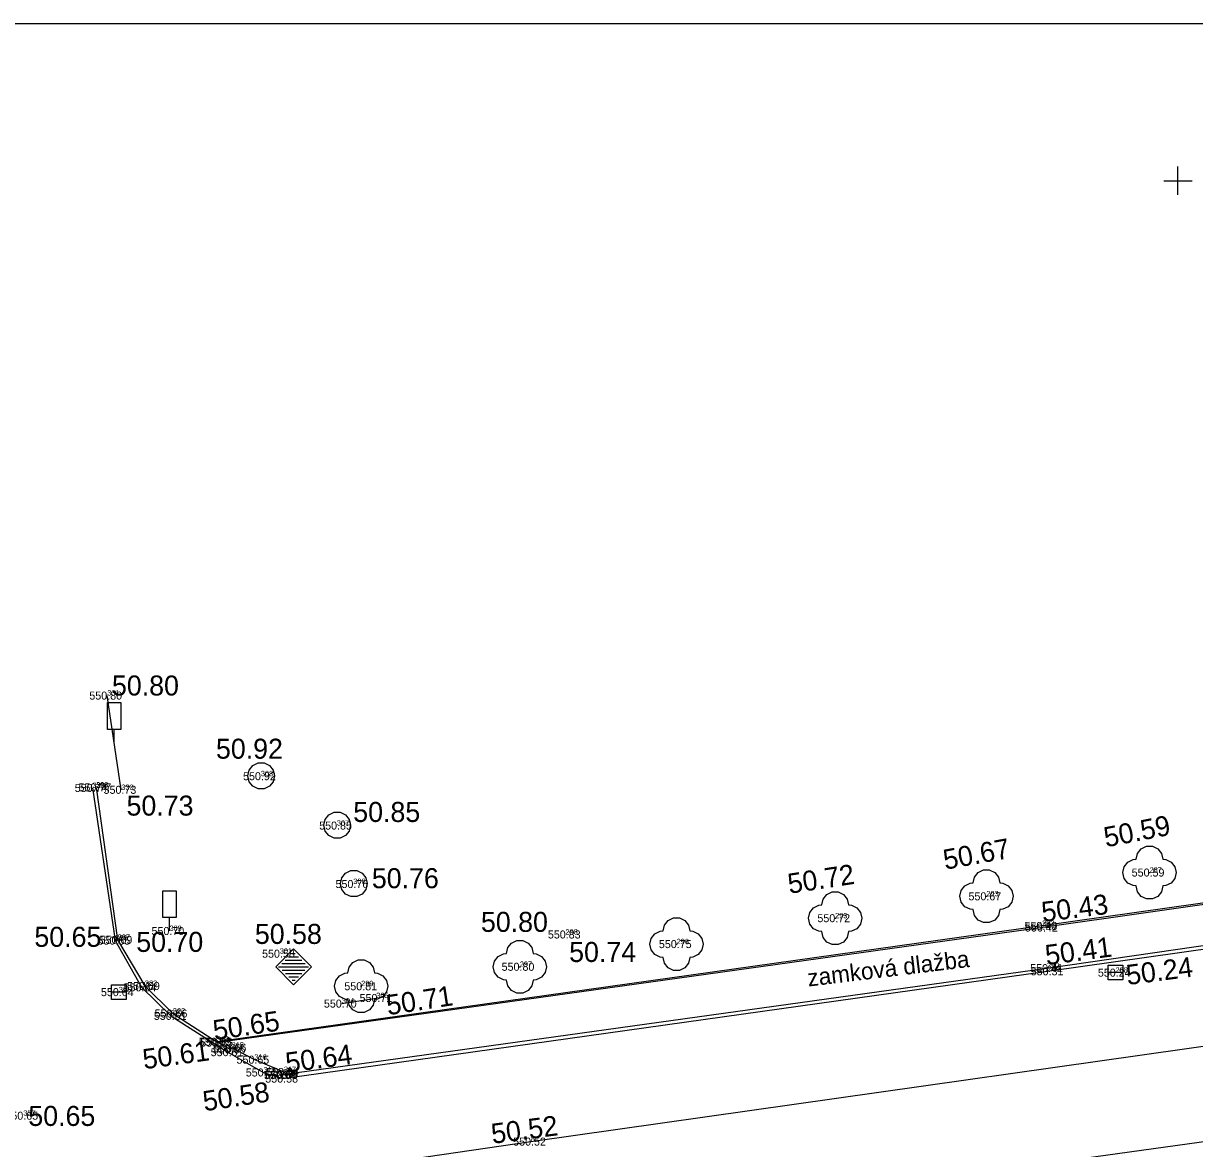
# Model space of a CAD drawing. Extents: x -866693 to -866303, y -1041966 to -1040244.
# Drawn here: x -866593.26 to -866549.38, y -1040286.26 to -1040244.11 of the extents above; entities that cross this region are included whole.
import ezdxf

# ---------------------------------------------------------------- set-up
doc = ezdxf.new("R2010")
doc.units = 0
for name, color, linetype in [('1 hrana zpevněné komunikace-plocha', 7, 'Continuous'), ('3 osa komunikace', 7, 'Continuous'), ('41 tyčový znak _informační tabule', 7, 'Continuous'), ('5 obrubník nahoře (chodník)', 7, 'Continuous'), ('52 šachta bez rozlišení', 7, 'Continuous'), ('55 uliční vpust', 7, 'Continuous'), ('60 strom bez rozlišení', 7, 'Continuous'), ('62 lavička', 7, 'Continuous'), ('80 šachta hranatá', 7, 'Continuous'), ('82 informační tabule', 7, 'Continuous'), ('Bod', 7, 'Continuous'), ('Formát', 7, 'Continuous'), ('Nadmořská výška', 7, 'Continuous'), ('Nadmořská výška_tisk', 7, 'Continuous'), ('popisy', 7, 'Continuous'), ('Síť křížek', 7, 'Continuous'), ('Číslo bodu', 7, 'Continuous')]:
    doc.layers.add(name, color=color, linetype=linetype)

msp = doc.modelspace()

# ---------------------------------------------------------------- linework, layer by layer
at = {"layer": '1 hrana zpevněné komunikace-plocha'}
for points in [[(-866590.681, -1040272.749), (-866589.824, -1040278.466), (-866588.841, -1040280.218), (-866587.74, -1040281.286), (-866585.611, -1040282.645), (-866584.266, -1040283.409), (-866583.54, -1040283.636), (-866554.885, -1040279.617), (-866534.75, -1040276.762), (-866531.387, -1040274.678), (-866529.852, -1040273.314), (-866528.344, -1040271.332), (-866527.654, -1040270.035), (-866526.951, -1040267.891), (-866526.733, -1040266.312), (-866526.719, -1040263.834), (-866527.193, -1040260.54), (-866527.813, -1040259.284), (-866528.514, -1040258.464), (-866529.008, -1040258.1), (-866532.013, -1040257.633)], [(-866528.601, -1040264.235), (-866528.657, -1040266.47), (-866528.946, -1040267.672), (-866529.432, -1040269.259), (-866530.124, -1040270.49), (-866531.357, -1040272.107), (-866532.525, -1040273.142), (-866535.24, -1040275.162), (-866555.066, -1040277.979), (-866585.968, -1040282.287)], [(-866503.553, -1040279.722), (-866523.034, -1040282.41), (-866541.374, -1040284.946), (-866561.808, -1040287.782), (-866574.398, -1040289.556), (-866602.398, -1040293.439), (-866619.972, -1040295.863), (-866638.769, -1040298.486), (-866650.196, -1040300.008), (-866657.766, -1040301.183), (-866663.405, -1040303.497), (-866666.7, -1040305.877), (-866670.718, -1040310.555), (-866673.161, -1040315.92), (-866674.075, -1040319.269), (-866673.907, -1040325.701)]]:
    msp.add_lwpolyline(points, dxfattribs=at)
at = {"layer": '3 osa komunikace'}
msp.add_lwpolyline([(-866675.016, -1040299.403), (-866658.944, -1040297.823), (-866639.253, -1040295.089), (-866620.168, -1040292.742), (-866603.167, -1040290.212), (-866574.251, -1040285.999), (-866539.891, -1040281.121), (-866503.725, -1040276.174)], dxfattribs=at)
at = {"layer": '41 tyčový znak _informační tabule'}
msp.add_line((-866589.598, -1040272.823), (-866590.123, -1040269.287), dxfattribs=at)
at = {"layer": '5 obrubník nahoře (chodník)'}
for p, q in [((-866585.5, -1040282.546), (-866585.57, -1040282.669)), ((-866583.541, -1040283.491), (-866583.586, -1040283.621))]:
    msp.add_line(p, q, dxfattribs=at)
for points in [[(-866530.39, -1040259.652), (-866529.464, -1040260.234), (-866528.951, -1040261.821), (-866528.674, -1040264.258), (-866528.754, -1040266.46), (-866529.003, -1040267.663), (-866529.475, -1040269.214), (-866530.2, -1040270.448), (-866531.497, -1040272.056), (-866532.525, -1040273.092), (-866535.285, -1040275.113), (-866555.09, -1040277.917), (-866586.018, -1040282.259)], [(-866590.542, -1040272.732), (-866589.736, -1040278.44), (-866588.712, -1040280.166), (-866587.665, -1040281.201), (-866586.018, -1040282.259), (-866585.968, -1040282.287), (-866585.5, -1040282.546), (-866585.464, -1040282.48), (-866584.611, -1040282.928), (-866583.504, -1040283.39), (-866583.541, -1040283.491), (-866554.91, -1040279.498), (-866534.762, -1040276.576), (-866531.591, -1040274.65)]]:
    msp.add_lwpolyline(points, dxfattribs=at)
at = {"layer": '52 šachta bez rozlišení'}
for p, q in [((-866584.853, -1040272.298), (-866584.803, -1040272.081)), ((-866584.803, -1040272.081), (-866584.665, -1040271.907)), ((-866584.665, -1040271.907), (-866584.464, -1040271.81)), ((-866584.464, -1040271.81), (-866584.241, -1040271.81)), ((-866584.241, -1040271.81), (-866584.041, -1040271.907)), ((-866584.041, -1040271.907), (-866583.902, -1040272.081)), ((-866583.902, -1040272.081), (-866583.853, -1040272.298)), ((-866584.803, -1040272.515), (-866584.853, -1040272.298)), ((-866584.665, -1040272.689), (-866584.803, -1040272.515)), ((-866583.902, -1040272.515), (-866584.041, -1040272.689)), ((-866583.853, -1040272.298), (-866583.902, -1040272.515)), ((-866584.464, -1040272.785), (-866584.665, -1040272.689)), ((-866584.241, -1040272.785), (-866584.464, -1040272.785)), ((-866584.041, -1040272.689), (-866584.241, -1040272.785)), ((-866581.954, -1040273.93), (-866581.816, -1040273.756)), ((-866581.816, -1040273.756), (-866581.615, -1040273.659)), ((-866581.615, -1040273.659), (-866581.392, -1040273.659)), ((-866581.392, -1040273.659), (-866581.192, -1040273.756)), ((-866581.192, -1040273.756), (-866581.053, -1040273.93)), ((-866582.004, -1040274.147), (-866581.954, -1040273.93)), ((-866581.954, -1040274.364), (-866582.004, -1040274.147)), ((-866581.053, -1040273.93), (-866581.004, -1040274.147)), ((-866581.004, -1040274.147), (-866581.053, -1040274.364)), ((-866581.816, -1040274.538), (-866581.954, -1040274.364)), ((-866581.615, -1040274.634), (-866581.816, -1040274.538)), ((-866581.392, -1040274.634), (-866581.615, -1040274.634)), ((-866581.192, -1040274.538), (-866581.392, -1040274.634)), ((-866581.053, -1040274.364), (-866581.192, -1040274.538)), ((-866581.339, -1040276.117), (-866581.201, -1040275.943)), ((-866581.201, -1040275.943), (-866581, -1040275.846)), ((-866581, -1040275.846), (-866580.777, -1040275.846)), ((-866580.777, -1040275.846), (-866580.577, -1040275.943)), ((-866580.577, -1040275.943), (-866580.438, -1040276.117)), ((-866581.389, -1040276.334), (-866581.339, -1040276.117)), ((-866581.339, -1040276.551), (-866581.389, -1040276.334)), ((-866580.438, -1040276.117), (-866580.389, -1040276.334)), ((-866580.389, -1040276.334), (-866580.438, -1040276.551)), ((-866581.201, -1040276.725), (-866581.339, -1040276.551)), ((-866581, -1040276.821), (-866581.201, -1040276.725)), ((-866580.777, -1040276.821), (-866581, -1040276.821)), ((-866580.577, -1040276.725), (-866580.777, -1040276.821)), ((-866580.438, -1040276.551), (-866580.577, -1040276.725))]:
    msp.add_line(p, q, dxfattribs=at)
at = {"layer": '55 uliční vpust'}
for points in [[(-866552.065, -1040279.67), (-866552.065, -1040279.945), (-866552.615, -1040279.945), (-866552.615, -1040279.395), (-866552.065, -1040279.395), (-866552.065, -1040279.67), (-866552.615, -1040279.67)], [(-866589.416, -1040280.404), (-866589.416, -1040280.679), (-866589.966, -1040280.679), (-866589.966, -1040280.129), (-866589.416, -1040280.129), (-866589.416, -1040280.404), (-866589.966, -1040280.404)]]:
    msp.add_lwpolyline(points, dxfattribs=at)
at = {"layer": '60 strom bez rozlišení'}
for points in [[(-866550.065, -1040275.923), (-866550.115, -1040276.14), (-866550.253, -1040276.314), (-866550.454, -1040276.41), (-866550.565, -1040276.423), (-866550.615, -1040276.64), (-866550.753, -1040276.814), (-866550.954, -1040276.91), (-866551.176, -1040276.91), (-866551.377, -1040276.814), (-866551.515, -1040276.64), (-866551.565, -1040276.423), (-866551.676, -1040276.41), (-866551.877, -1040276.314), (-866552.015, -1040276.14), (-866552.065, -1040275.923), (-866552.015, -1040275.706), (-866551.877, -1040275.532), (-866551.676, -1040275.436), (-866551.565, -1040275.423), (-866551.515, -1040275.206), (-866551.377, -1040275.032), (-866551.176, -1040274.936), (-866550.954, -1040274.936), (-866550.753, -1040275.032), (-866550.615, -1040275.206), (-866550.565, -1040275.423), (-866550.454, -1040275.436), (-866550.253, -1040275.532), (-866550.115, -1040275.706)], [(-866556.18, -1040276.81), (-866556.23, -1040277.027), (-866556.368, -1040277.201), (-866556.569, -1040277.297), (-866556.68, -1040277.31), (-866556.73, -1040277.527), (-866556.868, -1040277.701), (-866557.069, -1040277.797), (-866557.291, -1040277.797), (-866557.492, -1040277.701), (-866557.63, -1040277.527), (-866557.68, -1040277.31), (-866557.791, -1040277.297), (-866557.992, -1040277.201), (-866558.13, -1040277.027), (-866558.18, -1040276.81), (-866558.13, -1040276.593), (-866557.992, -1040276.419), (-866557.791, -1040276.323), (-866557.68, -1040276.31), (-866557.63, -1040276.093), (-866557.492, -1040275.919), (-866557.291, -1040275.823), (-866557.069, -1040275.823), (-866556.868, -1040275.919), (-866556.73, -1040276.093), (-866556.68, -1040276.31), (-866556.569, -1040276.323), (-866556.368, -1040276.419), (-866556.23, -1040276.593)], [(-866561.848, -1040277.633), (-866561.897, -1040277.85), (-866562.037, -1040278.024), (-866562.237, -1040278.121), (-866562.348, -1040278.133), (-866562.397, -1040278.35), (-866562.537, -1040278.524), (-866562.737, -1040278.621), (-866562.959, -1040278.621), (-866563.16, -1040278.524), (-866563.299, -1040278.35), (-866563.348, -1040278.133), (-866563.459, -1040278.121), (-866563.66, -1040278.024), (-866563.799, -1040277.85), (-866563.848, -1040277.633), (-866563.799, -1040277.416), (-866563.66, -1040277.242), (-866563.459, -1040277.145), (-866563.348, -1040277.133), (-866563.299, -1040276.916), (-866563.16, -1040276.742), (-866562.959, -1040276.645), (-866562.737, -1040276.645), (-866562.537, -1040276.742), (-866562.397, -1040276.916), (-866562.348, -1040277.133), (-866562.237, -1040277.145), (-866562.037, -1040277.242), (-866561.897, -1040277.416)], [(-866567.788, -1040278.602), (-866567.838, -1040278.819), (-866567.976, -1040278.993), (-866568.177, -1040279.09), (-866568.288, -1040279.102), (-866568.338, -1040279.319), (-866568.476, -1040279.493), (-866568.677, -1040279.59), (-866568.899, -1040279.59), (-866569.1, -1040279.493), (-866569.238, -1040279.319), (-866569.288, -1040279.102), (-866569.399, -1040279.09), (-866569.6, -1040278.993), (-866569.738, -1040278.819), (-866569.788, -1040278.602), (-866569.738, -1040278.385), (-866569.6, -1040278.211), (-866569.399, -1040278.115), (-866569.288, -1040278.102), (-866569.238, -1040277.885), (-866569.1, -1040277.711), (-866568.899, -1040277.615), (-866568.677, -1040277.615), (-866568.476, -1040277.711), (-866568.338, -1040277.885), (-866568.288, -1040278.102), (-866568.177, -1040278.115), (-866567.976, -1040278.211), (-866567.838, -1040278.385)], [(-866573.665, -1040279.451), (-866573.715, -1040279.668), (-866573.853, -1040279.842), (-866574.054, -1040279.939), (-866574.165, -1040279.951), (-866574.215, -1040280.168), (-866574.353, -1040280.342), (-866574.554, -1040280.439), (-866574.776, -1040280.439), (-866574.976, -1040280.342), (-866575.116, -1040280.168), (-866575.165, -1040279.951), (-866575.276, -1040279.939), (-866575.476, -1040279.842), (-866575.616, -1040279.668), (-866575.665, -1040279.451), (-866575.616, -1040279.234), (-866575.476, -1040279.06), (-866575.276, -1040278.964), (-866575.165, -1040278.951), (-866575.116, -1040278.734), (-866574.976, -1040278.56), (-866574.776, -1040278.464), (-866574.554, -1040278.464), (-866574.353, -1040278.56), (-866574.215, -1040278.734), (-866574.165, -1040278.951), (-866574.054, -1040278.964), (-866573.853, -1040279.06), (-866573.715, -1040279.234)], [(-866579.608, -1040280.176), (-866579.657, -1040280.393), (-866579.797, -1040280.567), (-866579.997, -1040280.664), (-866580.108, -1040280.676), (-866580.157, -1040280.893), (-866580.297, -1040281.067), (-866580.497, -1040281.164), (-866580.719, -1040281.164), (-866580.919, -1040281.067), (-866581.059, -1040280.893), (-866581.108, -1040280.676), (-866581.219, -1040280.664), (-866581.419, -1040280.567), (-866581.559, -1040280.393), (-866581.608, -1040280.176), (-866581.559, -1040279.959), (-866581.419, -1040279.785), (-866581.219, -1040279.689), (-866581.108, -1040279.676), (-866581.059, -1040279.459), (-866580.919, -1040279.285), (-866580.719, -1040279.189), (-866580.497, -1040279.189), (-866580.297, -1040279.285), (-866580.157, -1040279.459), (-866580.108, -1040279.676), (-866579.997, -1040279.689), (-866579.797, -1040279.785), (-866579.657, -1040279.959)]]:
    msp.add_lwpolyline(points, close=True, dxfattribs=at)
for points in [[(-866551.09, -1040275.923), (-866551.065, -1040275.923), (-866551.04, -1040275.923)], [(-866557.205, -1040276.81), (-866557.18, -1040276.81), (-866557.155, -1040276.81)], [(-866562.873, -1040277.633), (-866562.848, -1040277.633), (-866562.823, -1040277.633)], [(-866568.813, -1040278.602), (-866568.788, -1040278.602), (-866568.763, -1040278.602)], [(-866574.69, -1040279.451), (-866574.665, -1040279.451), (-866574.64, -1040279.451)], [(-866580.633, -1040280.176), (-866580.608, -1040280.176), (-866580.583, -1040280.176)]]:
    msp.add_lwpolyline(points, dxfattribs=at)
at = {"layer": '62 lavička'}
msp.add_line((-866581.333, -1040280.826), (-866580.041, -1040280.621), dxfattribs=at)
at = {"layer": '80 šachta hranatá'}
for p, q in [((-866583.811, -1040279.451), (-866583.144, -1040278.783)), ((-866583.331, -1040279.082), (-866582.955, -1040279.082)), ((-866583.206, -1040278.958), (-866583.081, -1040278.958)), ((-866583.144, -1040278.783), (-866582.472, -1040279.451)), ((-866583.14, -1040280.121), (-866583.811, -1040279.451)), ((-866583.706, -1040279.457), (-866582.578, -1040279.457)), ((-866583.581, -1040279.332), (-866582.704, -1040279.332)), ((-866583.569, -1040279.582), (-866582.714, -1040279.582)), ((-866583.456, -1040279.207), (-866582.829, -1040279.207)), ((-866582.472, -1040279.451), (-866583.14, -1040280.121)), ((-866583.444, -1040279.707), (-866582.838, -1040279.707)), ((-866583.319, -1040279.832), (-866582.962, -1040279.832)), ((-866583.194, -1040279.956), (-866583.087, -1040279.956))]:
    msp.add_line(p, q, dxfattribs=at)
at = {"layer": '82 informační tabule'}
for points in [[(-866589.861, -1040271.055), (-866589.861, -1040270.555), (-866590.111, -1040270.555), (-866590.111, -1040269.555), (-866589.611, -1040269.555), (-866589.611, -1040270.555), (-866589.861, -1040270.555)], [(-866587.792, -1040278.106), (-866587.792, -1040277.606), (-866588.042, -1040277.606), (-866588.042, -1040276.606), (-866587.542, -1040276.606), (-866587.542, -1040277.606), (-866587.792, -1040277.606)]]:
    msp.add_lwpolyline(points, dxfattribs=at)
at = {"layer": 'Bod'}
for p, q in [((-866590.123, -1040269.287), (-866590.123, -1040269.287)), ((-866584.368, -1040272.31), (-866584.368, -1040272.31)), ((-866590.681, -1040272.749), (-866590.681, -1040272.749)), ((-866590.542, -1040272.732), (-866590.542, -1040272.732)), ((-866589.598, -1040272.823), (-866589.598, -1040272.823)), ((-866581.519, -1040274.159), (-866581.519, -1040274.159)), ((-866551.065, -1040275.923), (-866551.065, -1040275.923)), ((-866580.904, -1040276.346), (-866580.904, -1040276.346)), ((-866557.18, -1040276.81), (-866557.18, -1040276.81)), ((-866562.848, -1040277.633), (-866562.848, -1040277.633)), ((-866587.792, -1040278.106), (-866587.792, -1040278.106)), ((-866555.09, -1040277.917), (-866555.09, -1040277.917)), ((-866555.066, -1040277.979), (-866555.066, -1040277.979)), ((-866589.824, -1040278.466), (-866589.824, -1040278.466)), ((-866589.736, -1040278.44), (-866589.736, -1040278.44)), ((-866568.788, -1040278.602), (-866568.788, -1040278.602)), ((-866583.142, -1040279.457), (-866583.142, -1040279.457)), ((-866574.665, -1040279.451), (-866574.665, -1040279.451)), ((-866554.91, -1040279.498), (-866554.91, -1040279.498)), ((-866554.885, -1040279.617), (-866554.885, -1040279.617)), ((-866552.34, -1040279.67), (-866552.34, -1040279.67)), ((-866589.691, -1040280.404), (-866589.691, -1040280.404)), ((-866588.841, -1040280.218), (-866588.841, -1040280.218)), ((-866588.712, -1040280.166), (-866588.712, -1040280.166)), ((-866580.608, -1040280.176), (-866580.608, -1040280.176)), ((-866581.333, -1040280.826), (-866581.333, -1040280.826)), ((-866580.041, -1040280.621), (-866580.041, -1040280.621)), ((-866587.74, -1040281.286), (-866587.74, -1040281.286)), ((-866587.665, -1040281.201), (-866587.665, -1040281.201)), ((-866586.018, -1040282.259), (-866586.018, -1040282.259)), ((-866585.968, -1040282.287), (-866585.968, -1040282.287)), ((-866585.611, -1040282.645), (-866585.611, -1040282.645)), ((-866585.5, -1040282.546), (-866585.5, -1040282.546)), ((-866585.464, -1040282.48), (-866585.464, -1040282.48)), ((-866584.611, -1040282.928), (-866584.611, -1040282.928)), ((-866584.266, -1040283.409), (-866584.266, -1040283.409)), ((-866583.541, -1040283.491), (-866583.541, -1040283.491)), ((-866583.504, -1040283.39), (-866583.504, -1040283.39)), ((-866583.54, -1040283.636), (-866583.54, -1040283.636)), ((-866574.251, -1040285.999), (-866574.251, -1040285.999))]:
    msp.add_line(p, q, dxfattribs=at)
at = {"layer": 'Formát'}
msp.add_lwpolyline([(-866692.523, -1040244.107), (-866482.523, -1040244.107), (-866482.523, -1040541.107), (-866692.523, -1040541.107)], close=True, dxfattribs=at)
at = {"layer": 'Síť křížek'}
for p, q in [((-866550, -1040250.53), (-866550, -1040249.47)), ((-866550.53, -1040250), (-866549.47, -1040250))]:
    msp.add_line(p, q, dxfattribs=at)

# ---------------------------------------------------------------- texts
at = {"layer": 'Nadmořská výška'}
for s, p in [('550.80', (-866590.795, -1040269.44)), ('550.92', (-866585.034, -1040272.46)), ('550.74', (-866591.342, -1040272.9)), ('550.77', (-866591.202, -1040272.88)), ('550.73', (-866590.262, -1040272.97)), ('550.85', (-866582.182, -1040274.31)), ('550.59', (-866551.734, -1040276.07)), ('550.76', (-866581.57, -1040276.5)), ('550.67', (-866557.85, -1040276.96)), ('550.72', (-866563.512, -1040277.78)), ('550.43', (-866555.752, -1040278.07)), ('550.42', (-866555.732, -1040278.13)), ('550.70', (-866588.465, -1040278.26)), ('550.83', (-866573.612, -1040278.39)), ('550.65', (-866590.49, -1040278.62)), ('550.69', (-866590.411, -1040278.59)), ('550.75', (-866569.452, -1040278.75)), ('550.58', (-866584.322, -1040279.11)), ('550.80', (-866575.345, -1040279.6)), ('550.41', (-866555.539, -1040279.65)), ('550.31', (-866555.519, -1040279.77)), ('550.24', (-866553.002, -1040279.82)), ('550.69', (-866589.381, -1040280.32)), ('550.81', (-866581.239, -1040280.33)), ('550.64', (-866590.36, -1040280.55)), ('550.64', (-866589.51, -1040280.37)), ('550.71', (-866580.669, -1040280.77)), ('550.70', (-866582.005, -1040280.98)), ('550.61', (-866588.377, -1040281.44)), ('550.66', (-866588.348, -1040281.35)), ('550.65', (-866586.69, -1040282.41)), ('550.65', (-866586.64, -1040282.44)), ('550.61', (-866586.247, -1040282.8)), ('550.65', (-866586.17, -1040282.7)), ('550.66', (-866586.138, -1040282.63)), ('550.65', (-866585.28, -1040283.08)), ('550.58', (-866584.932, -1040283.56)), ('550.64', (-866584.25, -1040283.66)), ('550.66', (-866584.218, -1040283.64)), ('550.58', (-866584.202, -1040283.79)), ('550.64', (-866584.17, -1040283.54)), ('550.65', (-866593.94, -1040285.18)), ('550.52', (-866574.912, -1040286.15))]:
    msp.add_text(s, height=0.3, dxfattribs=at).set_placement(p)
at = {"layer": 'Nadmořská výška_tisk'}
for s, p in [('50.80', (-866589.947, -1040269.287)), ('50.92', (-866586.05, -1040271.655)), ('50.73', (-866589.401, -1040273.786)), ('50.85', (-866580.905, -1040274.025)), ('50.76', (-866580.208, -1040276.506)), ('50.80', (-866576.12, -1040278.143)), ('50.58', (-866584.592, -1040278.594)), ('50.65', (-866592.854, -1040278.703)), ('50.70', (-866589.036, -1040278.893)), ('50.74', (-866572.814, -1040279.271)), ('50.65', (-866593.081, -1040285.413))]:
    msp.add_text(s, height=0.75, dxfattribs=at).set_placement(p)
for s, rotation, p in [('50.59', 10.9631, (-866552.699, -1040274.977)), ('50.67', 10.3228, (-866558.724, -1040275.817)), ('50.72', 8.6792, (-866564.563, -1040276.717)), ('50.43', 7.1008, (-866555.067, -1040277.774)), ('50.41', 7.4697, (-866554.926, -1040279.389)), ('50.24', 7.3091, (-866551.893, -1040280.135)), ('50.71', 8.7316, (-866579.607, -1040281.267)), ('50.65', 8.582, (-866586.102, -1040282.207)), ('50.61', 7.7758, (-866588.744, -1040283.29)), ('50.64', 7.5772, (-866583.392, -1040283.42)), ('50.58', 8.6771, (-866586.482, -1040284.866)), ('50.52', 7.4928, (-866575.685, -1040286.085))]:
    msp.add_text(s, height=0.75, rotation=rotation, dxfattribs=at).set_placement(p)
at = {"layer": 'popisy'}
msp.add_text('zamková dlažba', height=0.63204, rotation=6.9333, dxfattribs=at).set_placement((-866563.849, -1040280.192))
at = {"layer": 'Číslo bodu'}
for s, p in [('331', (-866590.123, -1040269.287)), ('308', (-866584.368, -1040272.31)), ('329', (-866590.681, -1040272.749)), ('328', (-866590.542, -1040272.732)), ('330', (-866589.598, -1040272.823)), ('307', (-866581.519, -1040274.159)), ('287', (-866551.065, -1040275.923)), ('306', (-866580.904, -1040276.346)), ('293', (-866557.18, -1040276.81)), ('295', (-866562.848, -1040277.633)), ('292', (-866555.09, -1040277.917)), ('291', (-866555.066, -1040277.979)), ('326', (-866589.824, -1040278.466)), ('327', (-866589.736, -1040278.44)), ('309', (-866587.792, -1040278.106)), ('298', (-866572.95, -1040278.241)), ('296', (-866568.788, -1040278.602)), ('301', (-866583.662, -1040278.957)), ('297', (-866574.665, -1040279.451)), ('290', (-866554.91, -1040279.498)), ('289', (-866554.885, -1040279.617)), ('288', (-866552.34, -1040279.67)), ('324', (-866588.841, -1040280.218)), ('323', (-866588.712, -1040280.166)), ('299', (-866580.608, -1040280.176)), ('325', (-866589.691, -1040280.404)), ('305', (-866580.041, -1040280.621)), ('304', (-866581.333, -1040280.826)), ('321', (-866587.74, -1040281.286)), ('322', (-866587.665, -1040281.201)), ('313', (-866586.018, -1040282.259)), ('312', (-866585.968, -1040282.287)), ('320', (-866585.611, -1040282.645)), ('314', (-866585.5, -1040282.546)), ('315', (-866585.464, -1040282.48)), ('316', (-866584.611, -1040282.928)), ('319', (-866584.266, -1040283.409)), ('318', (-866583.578, -1040283.509)), ('311', (-866583.541, -1040283.491)), ('310', (-866583.54, -1040283.636)), ('317', (-866583.504, -1040283.39)), ('337', (-866593.27, -1040285.025)), ('81', (-866574.251, -1040285.999))]:
    msp.add_text(s, height=0.2, dxfattribs=at).set_placement(p)

doc.saveas('drawing.dxf')
